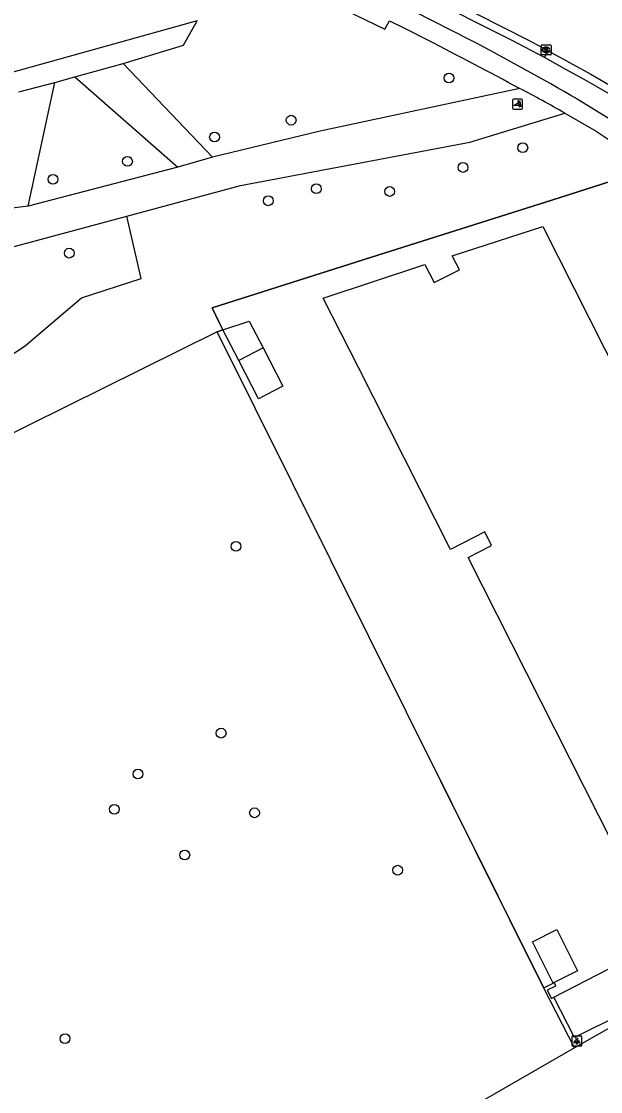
# Model space of a CAD drawing. Extents: x 162880 to 165536, y 384011 to 385179.
# Drawn here: x 163933 to 163990.8, y 384395 to 384501.9 of the extents above; entities that cross this region are included whole.
import ezdxf

# ---------------------------------------------------------------- set-up
doc = ezdxf.new("R2010")
doc.units = 0
for name, color, linetype in [('IMGEO_Boom', 7, 'Continuous'), ('IMGEO_Bouwland', 7, 'Continuous'), ('IMGEO_Fietspad_open', 7, 'Continuous'), ('IMGEO_Gemengd_bos', 7, 'Continuous'), ('IMGEO_Grasland_overig', 7, 'Continuous'), ('IMGEO_Groenvoorziening', 7, 'Continuous'), ('IMGEO_Haag', 7, 'Continuous'), ('IMGEO_Hek', 7, 'Continuous'), ('IMGEO_Kolk', 7, 'Continuous'), ('IMGEO_Lichtpunt', 7, 'Continuous'), ('IMGEO_Loofbos', 7, 'Continuous'), ('IMGEO_Pand', 7, 'Continuous'), ('IMGEO_Poller', 7, 'Continuous'), ('IMGEO_Rijbaan_lokaal_gesloten', 7, 'Continuous'), ('IMGEO_Rijbaan_lokaal_open', 7, 'Continuous'), ('IMGEO_Voetpad_halfverhard', 7, 'Continuous'), ('IMGEO_Voetpad_open', 7, 'Continuous')]:
    doc.layers.add(name, color=color, linetype=linetype)

msp = doc.modelspace()

# ---------------------------------------------------------------- linework, layer by layer
at = {"layer": 'IMGEO_Boom'}
for centre in [(163975.69, 384496.21), (163959.92, 384492), (163952.26, 384490.32), (163983.07, 384489.25), (163943.56, 384487.88), (163977.09, 384487.28), (163936.11, 384486.09), (163962.43, 384485.15), (163969.77, 384484.88), (163957.63, 384483.95), (163937.74, 384478.72), (163954.4, 384449.43), (163952.92, 384430.77), (163944.61, 384426.68), (163942.25, 384423.16), (163956.26, 384422.81), (163949.29, 384418.6), (163970.57, 384417.08), (163937.32, 384400.25)]:
    msp.add_circle(centre, 0.489, dxfattribs=at)
at = {"layer": 'IMGEO_Bouwland'}
msp.add_lwpolyline([(163950.52, 384501.91), (163867.19, 384478.71), (163754.82, 384449.71), (163751.68, 384456.63), (163749.65, 384464.66), (163749.38, 384469.46), (163747.44, 384482.01), (163747.44, 384499.92), (163751.31, 384502.05), (163770.07, 384507.96), (163772.69, 384510.79)], dxfattribs=at)
at = {"layer": 'IMGEO_Fietspad_open'}
for points in [[(163985.25, 384498.25), (163981.93, 384500), (163973.06, 384504.48), (163968.81, 384506.57), (163936.74, 384522.25)], [(163977.83, 384500), (163972.23, 384502.85), (163967.94, 384504.91), (163935.89, 384520.5)], [(163992.33, 384494.27), (163989.49, 384495.91), (163987.37, 384497.08), (163985.25, 384498.25)], [(164034.01, 384464.79), (164033.51, 384465.13), (164033.02, 384465.48), (164024.61, 384471.2), (164019.23, 384474.7), (164014.17, 384478.04), (164008.46, 384481.74), (164002.18, 384485.7), (163988.52, 384494.09)]]:
    msp.add_lwpolyline(points, dxfattribs=at)
msp.add_arc((163856.78, 384268.47), 261.27, 59.718, 62.3969, dxfattribs=at)
at = {"layer": 'IMGEO_Gemengd_bos'}
for points in [[(163995.96, 384487.22), (163986.08, 384484.05), (163967.22, 384478.07), (163952.03, 384473.24), (163952.74, 384471.79), (163953.09, 384471.07)], [(163953.09, 384471.07), (163952.52, 384470.86)], [(163952.52, 384470.86), (163922.32, 384455.92)]]:
    msp.add_lwpolyline(points, dxfattribs=at)
at = {"layer": 'IMGEO_Grasland_overig'}
for points in [[(163985.16, 384405.33), (163971.44, 384432.87), (163952.52, 384470.86)], [(163988.24, 384399.34), (163978.48, 384393.72), (163933.51, 384371.75), (163934.84, 384369.16), (163922.46, 384362.46), (163899.92, 384411.03)]]:
    msp.add_lwpolyline(points, dxfattribs=at)
at = {"layer": 'IMGEO_Groenvoorziening'}
for points in [[(163938.31, 384496.34), (163943.14, 384497.67)], [(163932.7, 384494.84), (163936.29, 384495.78)]]:
    msp.add_lwpolyline(points, dxfattribs=at)
at = {"layer": 'IMGEO_Haag'}
msp.add_lwpolyline([(163954.21, 384508.38), (163969.27, 384501.08), (163969.74, 384501.92)], dxfattribs=at)
at = {"layer": 'IMGEO_Hek'}
for points in [[(163986.08, 384484.05), (163995.96, 384487.22)], [(163967.22, 384478.07), (163986.08, 384484.05)], [(163952.74, 384471.79), (163952.03, 384473.24), (163967.22, 384478.07)], [(163952.52, 384470.86), (163953.09, 384471.07)], [(163953.09, 384471.07), (163952.74, 384471.79)], [(163985.21, 384405.23), (163971.44, 384432.87), (163952.52, 384470.86)], [(163985.16, 384405.33), (163986.11, 384405.8)]]:
    msp.add_lwpolyline(points, dxfattribs=at)
at = {"layer": 'IMGEO_Kolk'}
for p, q in [((163984.9, 384498.59), (163984.9, 384499.44)), ((163984.98, 384499.52), (163985.83, 384499.52)), ((163985.39, 384499.3), (163985.42, 384499.3)), ((163985.41, 384498.74), (163985.39, 384498.74)), ((163985.9, 384499.44), (163985.9, 384498.59)), ((163985.83, 384498.52), (163984.98, 384498.52))]:
    msp.add_line(p, q, dxfattribs=at)
for points in [[(163984.9, 384498.59), (163984.9, 384499.44)], [(163984.98, 384499.52), (163985.83, 384499.52)], [(163985.22, 384499.22), (163985.35, 384499.22), (163985.35, 384499.07), (163985.48, 384499.22), (163985.64, 384499.22), (163985.5, 384499.07), (163985.65, 384498.82), (163985.5, 384498.82), (163985.41, 384498.98), (163985.35, 384498.92), (163985.35, 384498.82), (163985.22, 384498.82), (163985.22, 384499.22)], [(163985.9, 384499.44), (163985.9, 384498.59)], [(163985.83, 384498.52), (163984.98, 384498.52)]]:
    msp.add_lwpolyline(points, dxfattribs=at)
for centre, start, end in [((163984.98, 384499.44), 91.552, 178.448), ((163984.98, 384499.44), 91.552, 178.448), ((163985.83, 384499.44), 1.552, 88.448), ((163985.83, 384499.44), 1.552, 88.448), ((163984.98, 384498.59), 181.552, 268.448), ((163984.98, 384498.59), 181.552, 268.448), ((163985.83, 384498.59), 271.552, 358.448), ((163985.83, 384498.59), 271.552, 358.448)]:
    msp.add_arc(centre, 0.0765, start, end, dxfattribs=at)
for centre, major_axis, ratio, start_param, end_param in [((163985.39, 384499.02), (-0.387, 0.002), 0.722429, 4.712389, 7.853982), ((163985.41, 384499.02), (-0.39, 0.002), 0.717154, 1.570796, 4.712389)]:
    msp.add_ellipse(centre, major_axis=major_axis, ratio=ratio, start_param=start_param, end_param=end_param, dxfattribs=at)
at = {"layer": 'IMGEO_Lichtpunt'}
for p, q in [((163987.97, 384400.42), (163987.97, 384399.61)), ((163987.97, 384400.42), (163987.97, 384399.61)), ((163988.87, 384400.51), (163988.06, 384400.51)), ((163988.87, 384400.51), (163988.06, 384400.51)), ((163988.97, 384399.61), (163988.97, 384400.42)), ((163988.97, 384399.61), (163988.97, 384400.42)), ((163988.06, 384399.52), (163988.87, 384399.52)), ((163988.06, 384399.52), (163988.87, 384399.52))]:
    msp.add_line(p, q, dxfattribs=at)
for points in [[(163988.34, 384400.08), (163988.38, 384400.05), (163988.19, 384399.79), (163988.16, 384399.82), (163988.34, 384400.08)], [(163988.44, 384400.03), (163988.49, 384400.03), (163988.49, 384399.71), (163988.44, 384399.71), (163988.44, 384400.03)], [(163988.55, 384400.05), (163988.59, 384400.08), (163988.78, 384399.82), (163988.74, 384399.79), (163988.55, 384400.05)]]:
    msp.add_lwpolyline(points, dxfattribs=at)
msp.add_circle((163988.47, 384400.22), 0.0994, dxfattribs=at)
for centre, start, end in [((163988.06, 384400.42), 90, 180), ((163988.06, 384400.42), 90, 180), ((163988.87, 384400.42), 0, 90), ((163988.87, 384400.42), 0, 90), ((163988.06, 384399.61), 180, 270), ((163988.06, 384399.61), 180, 270), ((163988.87, 384399.61), 270, 0), ((163988.87, 384399.61), 270, 360)]:
    msp.add_arc(centre, 0.0946, start, end, dxfattribs=at)
at = {"layer": 'IMGEO_Loofbos'}
for points in [[(163943.14, 384497.67), (163949.15, 384499.51), (163950.52, 384501.91)], [(163943.14, 384497.67), (163952.06, 384488.31)], [(163933.62, 384483.4), (163936.29, 384495.78)], [(163936.29, 384495.78), (163938.31, 384496.34)], [(163938.31, 384496.34), (163948.61, 384487.3)], [(163922.32, 384455.92), (163922.1, 384461.98), (163933.36, 384469.48), (163938.96, 384474.25), (163944.93, 384476.2), (163943.49, 384482.41)]]:
    msp.add_lwpolyline(points, dxfattribs=at)
at = {"layer": 'IMGEO_Pand'}
for points in [[(163999.96, 384445.6), (164002.53, 384446.95), (164015.76, 384420.85), (163996.47, 384411.07), (163977.61, 384448.31), (163979.96, 384449.5), (163979.27, 384450.87), (163975.85, 384449.13), (163966.64, 384467.29), (163963.12, 384474.23), (163973.27, 384477.59), (163974.22, 384475.79), (163976.74, 384477.06), (163976.02, 384478.46), (163985.08, 384481.37), (163994.35, 384463.08), (163991.78, 384461.77), (163999.96, 384445.6)], [(163953.09, 384471.07), (163955.72, 384471.93), (163957.11, 384469.26)], [(163954.68, 384468.01), (163953.09, 384471.07)], [(163957.11, 384469.26), (163954.68, 384468.01)], [(163957.11, 384469.26), (163959.09, 384465.44), (163956.66, 384464.18), (163954.68, 384468.01)], [(163986.11, 384405.8), (163984.03, 384409.93), (163986.46, 384411.16), (163988.55, 384407.04), (163986.22, 384405.86)], [(163986.22, 384405.86), (163986.11, 384405.8)]]:
    msp.add_lwpolyline(points, dxfattribs=at)
at = {"layer": 'IMGEO_Poller'}
for p, q in [((163982.03, 384494.01), (163982.03, 384493.21)), ((163982.03, 384494.01), (163982.03, 384493.21)), ((163982.94, 384494.11), (163982.13, 384494.11)), ((163982.94, 384494.11), (163982.13, 384494.11)), ((163983.03, 384493.21), (163983.03, 384494.01)), ((163983.03, 384493.21), (163983.03, 384494.01)), ((163982.13, 384493.11), (163982.94, 384493.11)), ((163982.13, 384493.11), (163982.94, 384493.11))]:
    msp.add_line(p, q, dxfattribs=at)
for points in [[(163982.67, 384493.47), (163982.16, 384493.47), (163982.59, 384493.74)], [(163982.71, 384493.84), (163982.7, 384493.77), (163982.58, 384493.97)], [(163982.58, 384493.97), (163982.81, 384493.9), (163982.74, 384493.87)], [(163982.73, 384493.29), (163982.79, 384493.52), (163982.83, 384493.46)], [(163982.86, 384493.43), (163982.93, 384493.42), (163982.73, 384493.29)]]:
    msp.add_lwpolyline(points, dxfattribs=at)
for centre, radius, start, end in [((163982.13, 384494.01), 0.0946, 90, 180), ((163982.13, 384494.01), 0.0946, 90, 180), ((163982.34, 384493.52), 0.332, 351.3247, 42.4854), ((163982.35, 384493.52), 0.476, 351.7527, 41.1691), ((163982.35, 384493.52), 0.516, 349.3569, 42.2912), ((163982.94, 384494.01), 0.0946, 0, 90), ((163982.94, 384494.01), 0.0946, 0, 90), ((163982.13, 384493.21), 0.0946, 180, 270), ((163982.13, 384493.21), 0.0946, 180, 270), ((163982.94, 384493.21), 0.0946, 270, 0), ((163982.94, 384493.21), 0.0946, 270, 0)]:
    msp.add_arc(centre, radius, start, end, dxfattribs=at)
at = {"layer": 'IMGEO_Rijbaan_lokaal_gesloten'}
for points in [[(163985.61, 384498.94), (163984.6, 384499.47), (163983.6, 384500), (163973.42, 384505.19), (163969.26, 384507.21), (163935.9, 384523.4), (163933.22, 384524.65), (163933.27, 384524.79), (163933.3, 384524.87)], [(163985.61, 384498.94), (163989.86, 384496.59), (163991.29, 384495.76), (163992.73, 384494.93)]]:
    msp.add_lwpolyline(points, dxfattribs=at)
at = {"layer": 'IMGEO_Rijbaan_lokaal_open'}
for points in [[(163986.16, 384404.38), (163991.61, 384407.2), (164000.54, 384411.7)], [(164001.25, 384406.78), (164000.68, 384406.55), (164000, 384406.25), (163997.44, 384404.93), (163988.23, 384400.38), (163986.16, 384404.38)]]:
    msp.add_lwpolyline(points, dxfattribs=at)
at = {"layer": 'IMGEO_Voetpad_halfverhard'}
for points in [[(163982.76, 384495.17), (163962.81, 384490.89), (163952.06, 384488.31)], [(163943.49, 384482.41), (163954.87, 384485.47), (163977.78, 384489.8), (163987.27, 384492.71)], [(163952.06, 384488.31), (163948.61, 384487.3)], [(163948.61, 384487.3), (163933.62, 384483.4)], [(163933.62, 384483.4), (163930.97, 384483.09)], [(163889.27, 384467.84), (163943.49, 384482.41)]]:
    msp.add_lwpolyline(points, dxfattribs=at)
at = {"layer": 'IMGEO_Voetpad_open'}
for points in [[(163969.74, 384501.92), (163971.33, 384501.16), (163973.6, 384500)], [(163985.25, 384498.25), (163985.61, 384498.94)], [(163987.27, 384492.71), (163990.41, 384490.91), (163995.29, 384487.64), (163995.96, 384487.22)], [(163985.16, 384405.33), (163986.11, 384405.8)], [(163986.22, 384405.86), (163986.33, 384405.5), (163985.52, 384405.1), (163985.95, 384404.27), (163986.16, 384404.38)], [(164001.25, 384406.38), (164000, 384405.8), (163998.18, 384404.96), (163988.24, 384399.34)], [(163988.24, 384399.34), (163985.21, 384405.23), (163985.16, 384405.33)]]:
    msp.add_lwpolyline(points, dxfattribs=at)
for centre, radius, start, end in [((163223.04, 383064.47), 1619.9, 62.03134, 62.39744), ((163929.28, 384391.86), 116.33, 60.1001, 62.6327)]:
    msp.add_arc(centre, radius, start, end, dxfattribs=at)

doc.saveas('drawing.dxf')
